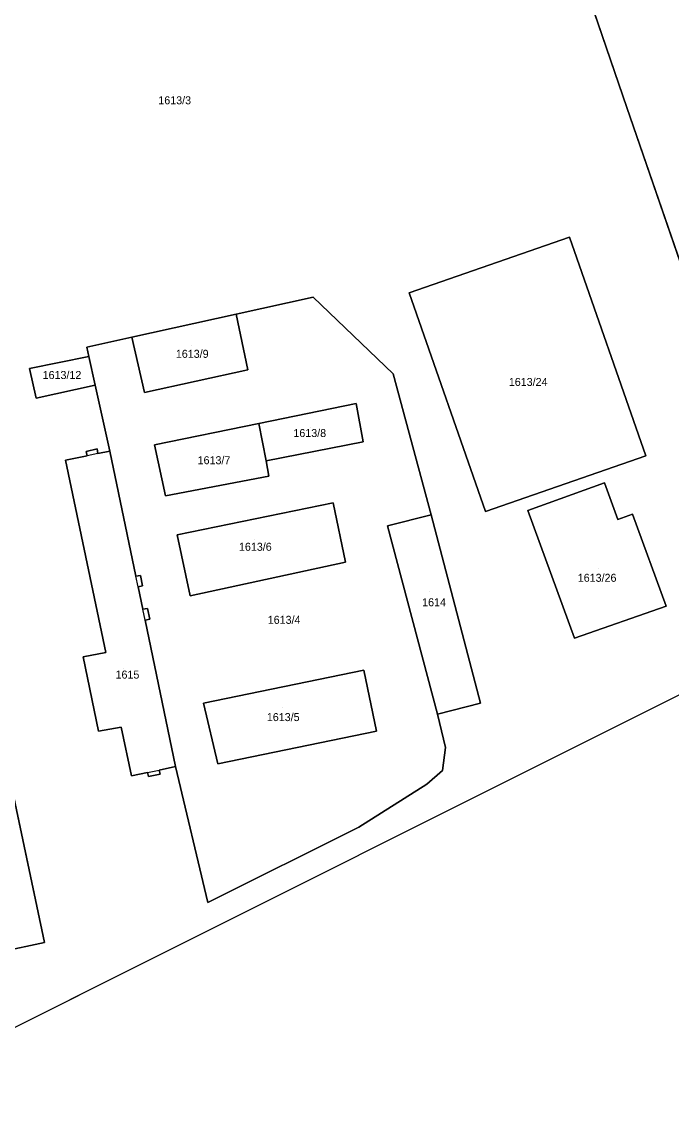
# Model space of a CAD drawing. Extents: x -263943 to -261149, y -1236934 to -1230686.
# Drawn here: x -262674.7 to -262512.3, y -1236934.4 to -1236658.9 of the extents above; entities that cross this region are included whole.
import ezdxf

# ---------------------------------------------------------------- set-up
doc = ezdxf.new("R2010")
doc.units = 0
for name, color, linetype in [('body_kn', 7, 'Continuous'), ('kladpar_druhypozemkov', 7, 'Continuous'), ('kladpar_hranice', 7, 'Continuous'), ('kladpar_parcelnecisla', 7, 'Continuous'), ('kladpar_plochy', 7, 'Continuous'), ('zappar_hrandruhpozemk', 7, 'Continuous'), ('zuob_linie', 7, 'Continuous'), ('zuob_plochy', 7, 'Continuous')]:
    doc.layers.add(name, color=color, linetype=linetype)

msp = doc.modelspace()

# ---------------------------------------------------------------- linework, layer by layer
at = {"layer": 'body_kn'}
for p, q in [((-262523.57, -1236680.3), (-262523.57, -1236680.3)), ((-262537.94, -1236712.69), (-262537.94, -1236712.69)), ((-262577.98, -1236726.66), (-262577.98, -1236726.66)), ((-262577.98, -1236726.66), (-262577.98, -1236726.66)), ((-262601.96, -1236727.68), (-262601.96, -1236727.68)), ((-262621.2, -1236731.94), (-262621.2, -1236731.94)), ((-262647.25, -1236737.7), (-262647.25, -1236737.7)), ((-262647.25, -1236737.7), (-262647.25, -1236737.7)), ((-262658.51, -1236740.19), (-262658.51, -1236740.19)), ((-262658, -1236742.51), (-262658, -1236742.51)), ((-262672.85, -1236745.51), (-262672.85, -1236745.51)), ((-262672.85, -1236745.51), (-262672.85, -1236745.51)), ((-262618.25, -1236745.85), (-262618.25, -1236745.85)), ((-262581.93, -1236746.92), (-262581.93, -1236746.92)), ((-262656.4, -1236749.71), (-262656.4, -1236749.71)), ((-262644.11, -1236751.53), (-262644.11, -1236751.53)), ((-262671.21, -1236752.96), (-262671.21, -1236752.96)), ((-262591.21, -1236754.31), (-262591.21, -1236754.31)), ((-262615.53, -1236759.3), (-262615.53, -1236759.3)), ((-262615.53, -1236759.3), (-262615.53, -1236759.3)), ((-262655.97, -1236765.66), (-262655.97, -1236765.66)), ((-262641.57, -1236764.65), (-262641.57, -1236764.65)), ((-262589.5, -1236763.88), (-262589.5, -1236763.88)), ((-262663.86, -1236768.49), (-262663.86, -1236768.49)), ((-262658.68, -1236766.32), (-262658.68, -1236766.32)), ((-262658.46, -1236767.37), (-262658.46, -1236767.37)), ((-262655.74, -1236766.81), (-262655.74, -1236766.81)), ((-262655.74, -1236766.81), (-262655.74, -1236766.81)), ((-262652.75, -1236766.19), (-262652.75, -1236766.19)), ((-262613.74, -1236768.63), (-262613.74, -1236768.63)), ((-262518.87, -1236767.36), (-262518.87, -1236767.36)), ((-262613, -1236772.44), (-262613, -1236772.44)), ((-262529.18, -1236774.13), (-262529.18, -1236774.13)), ((-262638.86, -1236777.36), (-262638.86, -1236777.36)), ((-262638.86, -1236777.36), (-262638.86, -1236777.36)), ((-262596.96, -1236779.14), (-262596.96, -1236779.14)), ((-262572.51, -1236782.09), (-262572.51, -1236782.09)), ((-262572.51, -1236782.09), (-262572.51, -1236782.09)), ((-262558.91, -1236781.33), (-262558.91, -1236781.33)), ((-262548.32, -1236781.04), (-262548.32, -1236781.04)), ((-262522.13, -1236781.92), (-262522.13, -1236781.92)), ((-262583.37, -1236784.9), (-262583.37, -1236784.9)), ((-262525.85, -1236783.27), (-262525.85, -1236783.27)), ((-262525.85, -1236783.27), (-262525.85, -1236783.27)), ((-262635.96, -1236787.1), (-262635.96, -1236787.1)), ((-262635.96, -1236787.1), (-262635.96, -1236787.1)), ((-262593.92, -1236793.97), (-262593.92, -1236793.97)), ((-262646.23, -1236797.49), (-262646.23, -1236797.49)), ((-262645.08, -1236797.28), (-262645.08, -1236797.28)), ((-262645.69, -1236800.1), (-262645.69, -1236800.1)), ((-262645.69, -1236800.1), (-262645.69, -1236800.1)), ((-262644.59, -1236799.91), (-262644.59, -1236799.91)), ((-262632.67, -1236802.35), (-262632.67, -1236802.35)), ((-262644.52, -1236805.7), (-262644.52, -1236805.7)), ((-262643.35, -1236805.5), (-262643.35, -1236805.5)), ((-262513.75, -1236804.92), (-262513.75, -1236804.92)), ((-262643.94, -1236808.48), (-262643.94, -1236808.48)), ((-262643.94, -1236808.48), (-262643.94, -1236808.48)), ((-262642.78, -1236808.21), (-262642.78, -1236808.21)), ((-262536.64, -1236812.93), (-262536.64, -1236812.93)), ((-262659.43, -1236817.66), (-262659.43, -1236817.66)), ((-262653.75, -1236816.52), (-262653.75, -1236816.52)), ((-262589.27, -1236820.99), (-262589.27, -1236820.99)), ((-262629.37, -1236829.2), (-262629.37, -1236829.2)), ((-262629.37, -1236829.2), (-262629.37, -1236829.2)), ((-262560.11, -1236829.22), (-262560.11, -1236829.22)), ((-262570.88, -1236831.94), (-262570.88, -1236831.94)), ((-262570.88, -1236831.94), (-262570.88, -1236831.94)), ((-262655.57, -1236836.22), (-262655.57, -1236836.22)), ((-262649.97, -1236835.16), (-262649.97, -1236835.16)), ((-262586.15, -1236836.16), (-262586.15, -1236836.16)), ((-262568.9, -1236840.25), (-262568.9, -1236840.25)), ((-262536.39, -1236840.11), (-262536.39, -1236840.11)), ((-262640.43, -1236845.92), (-262640.43, -1236845.92)), ((-262636.32, -1236845.06), (-262636.32, -1236845.06)), ((-262625.82, -1236844.37), (-262625.82, -1236844.37)), ((-262647.34, -1236847.36), (-262647.34, -1236847.36)), ((-262643.34, -1236846.53), (-262643.34, -1236846.53)), ((-262643.34, -1236846.53), (-262643.34, -1236846.53)), ((-262643.11, -1236847.56), (-262643.11, -1236847.56)), ((-262640.23, -1236846.98), (-262640.23, -1236846.98)), ((-262569.62, -1236846), (-262569.62, -1236846)), ((-262573.53, -1236849.45), (-262573.53, -1236849.45)), ((-262590.53, -1236860.17), (-262590.53, -1236860.17)), ((-262628.32, -1236879.05), (-262628.32, -1236879.05)), ((-262669.1, -1236889.03), (-262669.1, -1236889.03)), ((-262644.75, -1236894.36), (-262644.75, -1236894.36))]:
    msp.add_line(p, q, dxfattribs=at)
at = {"layer": 'kladpar_druhypozemkov'}
for p, q in [((-262636.82, -1236677.12), (-262636.82, -1236677.12)), ((-262632.44, -1236739.88), (-262632.44, -1236739.88)), ((-262664.74, -1236746.08), (-262664.74, -1236746.08)), ((-262548.17, -1236747.23), (-262548.17, -1236747.23)), ((-262602.74, -1236760.28), (-262602.74, -1236760.28)), ((-262626.94, -1236766.88), (-262626.94, -1236766.88)), ((-262616.54, -1236788.28), (-262616.54, -1236788.28)), ((-262530.64, -1236795.51), (-262530.64, -1236795.51)), ((-262572.84, -1236801.38), (-262572.84, -1236801.38)), ((-262609.33, -1236807.02), (-262609.33, -1236807.02)), ((-262649.34, -1236820.58), (-262649.34, -1236820.58)), ((-262609.64, -1236830.38), (-262609.64, -1236830.38))]:
    msp.add_line(p, q, dxfattribs=at)
at = {"layer": 'kladpar_hranice'}
msp.add_line((-262583.37, -1236784.9), (-262570.88, -1236831.94), dxfattribs=at)
for points in [[(-262479.88, -1236730.93), (-262475.21, -1236744.92), (-262469.95, -1236759.68), (-262458.91, -1236784.95), (-262446.54, -1236794.37), (-262466.36, -1236804.28), (-262469.83, -1236806.02), (-262480.66, -1236811.44), (-262483.04, -1236804.12), (-262486.95, -1236786.65), (-262523.57, -1236680.3), (-262539.77, -1236633.03), (-262555.72, -1236586.53), (-262571.74, -1236539.97), (-262577.19, -1236524.13), (-262571.34, -1236520.99), (-262567.72, -1236519.05), (-262556.06, -1236512.78), (-262522.82, -1236607.43), (-262510.86, -1236641.99), (-262495.65, -1236686.15), (-262479.88, -1236730.93)], [(-262539.77, -1236633.03), (-262523.57, -1236680.3), (-262486.95, -1236786.65), (-262483.04, -1236804.12), (-262480.66, -1236811.44), (-262491.7, -1236817.62), (-262502.26, -1236823.02), (-262536.39, -1236840.11), (-262644.75, -1236894.36), (-262707.7, -1236925.88), (-262715.3, -1236930.04), (-262739.04, -1236788.7)], [(-262577.98, -1236726.66), (-262537.94, -1236712.69), (-262518.87, -1236767.36), (-262558.91, -1236781.33), (-262577.98, -1236726.66)], [(-262537.94, -1236712.69), (-262577.98, -1236726.66), (-262558.91, -1236781.33), (-262518.87, -1236767.36), (-262537.94, -1236712.69)], [(-262568.9, -1236840.25), (-262570.88, -1236831.94), (-262560.11, -1236829.22), (-262572.51, -1236782.09), (-262581.93, -1236746.92), (-262601.96, -1236727.68), (-262621.2, -1236731.94), (-262647.25, -1236737.7), (-262658.51, -1236740.19), (-262658, -1236742.51), (-262672.85, -1236745.51), (-262671.21, -1236752.96), (-262656.4, -1236749.71), (-262652.75, -1236766.19), (-262655.74, -1236766.81), (-262655.97, -1236765.66), (-262658.68, -1236766.32), (-262658.46, -1236767.37), (-262663.86, -1236768.49), (-262653.75, -1236816.52), (-262659.43, -1236817.66), (-262655.57, -1236836.22), (-262649.97, -1236835.16), (-262647.34, -1236847.36), (-262643.34, -1236846.53), (-262643.11, -1236847.56), (-262640.23, -1236846.98), (-262640.43, -1236845.92), (-262636.32, -1236845.06), (-262628.32, -1236879.05), (-262590.53, -1236860.17), (-262573.53, -1236849.45), (-262569.62, -1236846), (-262568.9, -1236840.25)], [(-262570.88, -1236831.94), (-262568.9, -1236840.25), (-262569.62, -1236846), (-262573.53, -1236849.45), (-262590.53, -1236860.17), (-262628.32, -1236879.05), (-262636.32, -1236845.06), (-262643.94, -1236808.48), (-262642.78, -1236808.21), (-262643.35, -1236805.5), (-262644.52, -1236805.7), (-262645.69, -1236800.1), (-262644.59, -1236799.91), (-262645.08, -1236797.28), (-262646.23, -1236797.49), (-262652.75, -1236766.19), (-262656.4, -1236749.71), (-262658, -1236742.51), (-262658.51, -1236740.19), (-262647.25, -1236737.7), (-262644.11, -1236751.53), (-262618.25, -1236745.85), (-262621.2, -1236731.94), (-262601.96, -1236727.68), (-262581.93, -1236746.92), (-262572.51, -1236782.09), (-262583.37, -1236784.9)], [(-262647.25, -1236737.7), (-262621.2, -1236731.94), (-262618.25, -1236745.85), (-262644.11, -1236751.53), (-262647.25, -1236737.7)], [(-262672.85, -1236745.51), (-262658, -1236742.51), (-262656.4, -1236749.71), (-262671.21, -1236752.96), (-262672.85, -1236745.51)], [(-262641.57, -1236764.65), (-262638.86, -1236777.36), (-262613, -1236772.44), (-262613.74, -1236768.63), (-262589.5, -1236763.88), (-262591.21, -1236754.31), (-262615.53, -1236759.3), (-262641.57, -1236764.65)], [(-262615.53, -1236759.3), (-262591.21, -1236754.31), (-262589.5, -1236763.88), (-262613.74, -1236768.63), (-262615.53, -1236759.3)], [(-262638.86, -1236777.36), (-262641.57, -1236764.65), (-262615.53, -1236759.3), (-262613.74, -1236768.63), (-262613, -1236772.44), (-262638.86, -1236777.36)], [(-262645.69, -1236800.1), (-262644.52, -1236805.7), (-262643.35, -1236805.5), (-262642.78, -1236808.21), (-262643.94, -1236808.48), (-262636.32, -1236845.06), (-262640.43, -1236845.92), (-262640.23, -1236846.98), (-262643.11, -1236847.56), (-262643.34, -1236846.53), (-262647.34, -1236847.36), (-262649.97, -1236835.16), (-262655.57, -1236836.22), (-262659.43, -1236817.66), (-262653.75, -1236816.52), (-262663.86, -1236768.49), (-262658.46, -1236767.37), (-262658.68, -1236766.32), (-262655.97, -1236765.66), (-262655.74, -1236766.81), (-262652.75, -1236766.19), (-262646.23, -1236797.49), (-262645.08, -1236797.28), (-262644.59, -1236799.91), (-262645.69, -1236800.1)], [(-262525.85, -1236783.27), (-262522.13, -1236781.92), (-262513.75, -1236804.92), (-262536.64, -1236812.93), (-262548.32, -1236781.04), (-262529.18, -1236774.13), (-262525.85, -1236783.27)], [(-262529.18, -1236774.13), (-262548.32, -1236781.04), (-262536.64, -1236812.93), (-262513.75, -1236804.92), (-262522.13, -1236781.92), (-262525.85, -1236783.27), (-262529.18, -1236774.13)], [(-262632.67, -1236802.35), (-262593.92, -1236793.97), (-262596.96, -1236779.14), (-262635.96, -1236787.1), (-262632.67, -1236802.35)], [(-262635.96, -1236787.1), (-262596.96, -1236779.14), (-262593.92, -1236793.97), (-262632.67, -1236802.35), (-262635.96, -1236787.1)], [(-262572.51, -1236782.09), (-262560.11, -1236829.22), (-262570.88, -1236831.94), (-262583.37, -1236784.9), (-262572.51, -1236782.09)], [(-262684.15, -1236817.93), (-262669.1, -1236889.03), (-262680.03, -1236891.33), (-262695.16, -1236820.23), (-262684.15, -1236817.93)], [(-262695.16, -1236820.23), (-262680.03, -1236891.33), (-262669.1, -1236889.03), (-262684.15, -1236817.93), (-262695.16, -1236820.23)], [(-262589.27, -1236820.99), (-262629.37, -1236829.2), (-262625.82, -1236844.37), (-262586.15, -1236836.16), (-262589.27, -1236820.99)], [(-262629.37, -1236829.2), (-262589.27, -1236820.99), (-262586.15, -1236836.16), (-262625.82, -1236844.37), (-262629.37, -1236829.2)]]:
    msp.add_lwpolyline(points, dxfattribs=at)
at = {"layer": 'kladpar_plochy'}
for p, q in [((-262539.77, -1236633.03), (-262523.57, -1236680.3)), ((-262523.57, -1236680.3), (-262486.95, -1236786.65)), ((-262537.94, -1236712.69), (-262577.98, -1236726.66)), ((-262518.87, -1236767.36), (-262537.94, -1236712.69)), ((-262577.98, -1236726.66), (-262558.91, -1236781.33)), ((-262621.2, -1236731.94), (-262601.96, -1236727.68)), ((-262601.96, -1236727.68), (-262621.2, -1236731.94)), ((-262601.96, -1236727.68), (-262581.93, -1236746.92)), ((-262581.93, -1236746.92), (-262601.96, -1236727.68)), ((-262621.2, -1236731.94), (-262647.25, -1236737.7)), ((-262618.25, -1236745.85), (-262621.2, -1236731.94)), ((-262658.51, -1236740.19), (-262647.25, -1236737.7)), ((-262647.25, -1236737.7), (-262658.51, -1236740.19)), ((-262647.25, -1236737.7), (-262644.11, -1236751.53)), ((-262658, -1236742.51), (-262658.51, -1236740.19)), ((-262658.51, -1236740.19), (-262658, -1236742.51)), ((-262658, -1236742.51), (-262672.85, -1236745.51)), ((-262656.4, -1236749.71), (-262658, -1236742.51)), ((-262672.85, -1236745.51), (-262671.21, -1236752.96)), ((-262644.11, -1236751.53), (-262618.25, -1236745.85)), ((-262581.93, -1236746.92), (-262572.51, -1236782.09)), ((-262572.51, -1236782.09), (-262581.93, -1236746.92)), ((-262671.21, -1236752.96), (-262656.4, -1236749.71)), ((-262652.75, -1236766.19), (-262656.4, -1236749.71)), ((-262656.4, -1236749.71), (-262652.75, -1236766.19)), ((-262591.21, -1236754.31), (-262615.53, -1236759.3)), ((-262589.5, -1236763.88), (-262591.21, -1236754.31)), ((-262615.53, -1236759.3), (-262641.57, -1236764.65)), ((-262655.97, -1236765.66), (-262658.68, -1236766.32)), ((-262655.74, -1236766.81), (-262655.97, -1236765.66)), ((-262641.57, -1236764.65), (-262638.86, -1236777.36)), ((-262613.74, -1236768.63), (-262589.5, -1236763.88)), ((-262658.46, -1236767.37), (-262663.86, -1236768.49)), ((-262663.86, -1236768.49), (-262653.75, -1236816.52)), ((-262658.68, -1236766.32), (-262658.46, -1236767.37)), ((-262652.75, -1236766.19), (-262655.74, -1236766.81)), ((-262646.23, -1236797.49), (-262652.75, -1236766.19)), ((-262613, -1236772.44), (-262613.74, -1236768.63)), ((-262558.91, -1236781.33), (-262518.87, -1236767.36)), ((-262638.86, -1236777.36), (-262613, -1236772.44)), ((-262529.18, -1236774.13), (-262548.32, -1236781.04)), ((-262525.85, -1236783.27), (-262529.18, -1236774.13)), ((-262596.96, -1236779.14), (-262635.96, -1236787.1)), ((-262593.92, -1236793.97), (-262596.96, -1236779.14)), ((-262572.51, -1236782.09), (-262583.37, -1236784.9)), ((-262560.11, -1236829.22), (-262572.51, -1236782.09)), ((-262548.32, -1236781.04), (-262536.64, -1236812.93)), ((-262522.13, -1236781.92), (-262525.85, -1236783.27)), ((-262513.75, -1236804.92), (-262522.13, -1236781.92)), ((-262583.37, -1236784.9), (-262570.88, -1236831.94)), ((-262635.96, -1236787.1), (-262632.67, -1236802.35)), ((-262632.67, -1236802.35), (-262593.92, -1236793.97)), ((-262645.08, -1236797.28), (-262646.23, -1236797.49)), ((-262644.59, -1236799.91), (-262645.08, -1236797.28)), ((-262645.69, -1236800.1), (-262644.59, -1236799.91)), ((-262644.52, -1236805.7), (-262645.69, -1236800.1)), ((-262643.35, -1236805.5), (-262644.52, -1236805.7)), ((-262642.78, -1236808.21), (-262643.35, -1236805.5)), ((-262536.64, -1236812.93), (-262513.75, -1236804.92)), ((-262643.94, -1236808.48), (-262642.78, -1236808.21)), ((-262636.32, -1236845.06), (-262643.94, -1236808.48)), ((-262669.1, -1236889.03), (-262684.15, -1236817.93)), ((-262653.75, -1236816.52), (-262659.43, -1236817.66)), ((-262659.43, -1236817.66), (-262655.57, -1236836.22)), ((-262589.27, -1236820.99), (-262629.37, -1236829.2)), ((-262586.15, -1236836.16), (-262589.27, -1236820.99)), ((-262502.26, -1236823.02), (-262536.39, -1236840.11)), ((-262629.37, -1236829.2), (-262625.82, -1236844.37)), ((-262570.88, -1236831.94), (-262560.11, -1236829.22)), ((-262570.88, -1236831.94), (-262568.9, -1236840.25)), ((-262568.9, -1236840.25), (-262570.88, -1236831.94)), ((-262655.57, -1236836.22), (-262649.97, -1236835.16)), ((-262649.97, -1236835.16), (-262647.34, -1236847.36)), ((-262625.82, -1236844.37), (-262586.15, -1236836.16)), ((-262536.39, -1236840.11), (-262644.75, -1236894.36)), ((-262568.9, -1236840.25), (-262569.62, -1236846)), ((-262569.62, -1236846), (-262568.9, -1236840.25)), ((-262640.43, -1236845.92), (-262636.32, -1236845.06)), ((-262640.23, -1236846.98), (-262640.43, -1236845.92)), ((-262628.32, -1236879.05), (-262636.32, -1236845.06)), ((-262636.32, -1236845.06), (-262628.32, -1236879.05)), ((-262647.34, -1236847.36), (-262643.34, -1236846.53)), ((-262643.34, -1236846.53), (-262643.11, -1236847.56)), ((-262643.11, -1236847.56), (-262640.23, -1236846.98)), ((-262569.62, -1236846), (-262573.53, -1236849.45)), ((-262573.53, -1236849.45), (-262569.62, -1236846)), ((-262573.53, -1236849.45), (-262590.53, -1236860.17)), ((-262590.53, -1236860.17), (-262573.53, -1236849.45)), ((-262590.53, -1236860.17), (-262628.32, -1236879.05)), ((-262628.32, -1236879.05), (-262590.53, -1236860.17)), ((-262680.03, -1236891.33), (-262669.1, -1236889.03)), ((-262644.75, -1236894.36), (-262707.7, -1236925.88))]:
    msp.add_line(p, q, dxfattribs=at)
for points in [[(-262479.88, -1236730.93), (-262475.21, -1236744.92), (-262469.95, -1236759.68), (-262458.91, -1236784.95), (-262446.54, -1236794.37), (-262466.36, -1236804.28), (-262469.83, -1236806.02), (-262480.66, -1236811.44), (-262483.04, -1236804.12), (-262486.95, -1236786.65), (-262523.57, -1236680.3), (-262539.77, -1236633.03), (-262555.72, -1236586.53), (-262571.74, -1236539.97), (-262577.19, -1236524.13), (-262571.34, -1236520.99), (-262567.72, -1236519.05), (-262556.06, -1236512.78), (-262522.82, -1236607.43), (-262510.86, -1236641.99), (-262495.65, -1236686.15)], [(-262577.98, -1236726.66), (-262537.94, -1236712.69), (-262518.87, -1236767.36), (-262558.91, -1236781.33)], [(-262647.25, -1236737.7), (-262621.2, -1236731.94), (-262618.25, -1236745.85), (-262644.11, -1236751.53)], [(-262672.85, -1236745.51), (-262658, -1236742.51), (-262656.4, -1236749.71), (-262671.21, -1236752.96)], [(-262615.53, -1236759.3), (-262591.21, -1236754.31), (-262589.5, -1236763.88), (-262613.74, -1236768.63)], [(-262638.86, -1236777.36), (-262641.57, -1236764.65), (-262615.53, -1236759.3), (-262613.74, -1236768.63), (-262613, -1236772.44)], [(-262645.69, -1236800.1), (-262644.52, -1236805.7), (-262643.35, -1236805.5), (-262642.78, -1236808.21), (-262643.94, -1236808.48), (-262636.32, -1236845.06), (-262640.43, -1236845.92), (-262640.23, -1236846.98), (-262643.11, -1236847.56), (-262643.34, -1236846.53), (-262647.34, -1236847.36), (-262649.97, -1236835.16), (-262655.57, -1236836.22), (-262659.43, -1236817.66), (-262653.75, -1236816.52), (-262663.86, -1236768.49), (-262658.46, -1236767.37), (-262658.68, -1236766.32), (-262655.97, -1236765.66), (-262655.74, -1236766.81), (-262652.75, -1236766.19), (-262646.23, -1236797.49), (-262645.08, -1236797.28), (-262644.59, -1236799.91)], [(-262525.85, -1236783.27), (-262522.13, -1236781.92), (-262513.75, -1236804.92), (-262536.64, -1236812.93), (-262548.32, -1236781.04), (-262529.18, -1236774.13)], [(-262635.96, -1236787.1), (-262596.96, -1236779.14), (-262593.92, -1236793.97), (-262632.67, -1236802.35)], [(-262572.51, -1236782.09), (-262560.11, -1236829.22), (-262570.88, -1236831.94), (-262583.37, -1236784.9)], [(-262684.15, -1236817.93), (-262669.1, -1236889.03), (-262680.03, -1236891.33), (-262695.16, -1236820.23)], [(-262629.37, -1236829.2), (-262589.27, -1236820.99), (-262586.15, -1236836.16), (-262625.82, -1236844.37)]]:
    msp.add_lwpolyline(points, close=True, dxfattribs=at)
at = {"layer": 'zappar_hrandruhpozemk'}
for p, q in [((-262655.74, -1236766.81), (-262658.46, -1236767.37)), ((-262645.69, -1236800.1), (-262646.23, -1236797.49)), ((-262643.94, -1236808.48), (-262644.52, -1236805.7)), ((-262643.34, -1236846.53), (-262640.43, -1236845.92))]:
    msp.add_line(p, q, dxfattribs=at)
at = {"layer": 'zuob_linie'}
msp.add_lwpolyline([(-262510.86, -1236641.99), (-262495.65, -1236686.15), (-262479.88, -1236730.93), (-262475.21, -1236744.92), (-262469.95, -1236759.68), (-262458.91, -1236784.95), (-262446.54, -1236794.37), (-262466.36, -1236804.28), (-262469.83, -1236806.02), (-262480.66, -1236811.44), (-262491.7, -1236817.62), (-262502.26, -1236823.02), (-262536.39, -1236840.11), (-262644.75, -1236894.36), (-262707.7, -1236925.88), (-262715.3, -1236930.04), (-262720.12, -1236932.36), (-262722.1, -1236933.32), (-262727.96, -1236933.52), (-262731.32, -1236933.64), (-262732.61, -1236933.69), (-262752.6, -1236934.38), (-262752.76, -1236923.06), (-262818.22, -1236512.56)], dxfattribs=at)
at = {"layer": 'zuob_plochy'}
msp.add_lwpolyline([(-262510.86, -1236641.99), (-262495.65, -1236686.15), (-262479.88, -1236730.93), (-262475.21, -1236744.92), (-262469.95, -1236759.68), (-262458.91, -1236784.95), (-262446.54, -1236794.37), (-262466.36, -1236804.28), (-262469.83, -1236806.02), (-262480.66, -1236811.44), (-262491.7, -1236817.62), (-262502.26, -1236823.02), (-262536.39, -1236840.11), (-262644.75, -1236894.36), (-262707.7, -1236925.88), (-262715.3, -1236930.04), (-262720.12, -1236932.36), (-262722.1, -1236933.32), (-262727.96, -1236933.52), (-262731.32, -1236933.64), (-262732.61, -1236933.69), (-262752.6, -1236934.38), (-262752.76, -1236923.06), (-262818.22, -1236512.56)], dxfattribs=at)

# ---------------------------------------------------------------- texts
at = {"layer": 'kladpar_parcelnecisla'}
for s, p in [('1613/3', (-262640.65, -1236679.51)), ('1613/9', (-262636.27, -1236742.88)), ('1613/12', (-262669.56, -1236748.18)), ('1613/24', (-262553.07, -1236749.91)), ('1613/8', (-262606.9, -1236762.68)), ('1613/7', (-262630.83, -1236769.48)), ('1613/6', (-262620.5, -1236791.11)), ('1613/26', (-262535.84, -1236798.86)), ('1614', (-262574.73, -1236804.98)), ('1613/4', (-262613.31, -1236809.37)), ('1615', (-262651.34, -1236823.06)), ('1613/5', (-262613.53, -1236833.68))]:
    msp.add_text(s, height=2, dxfattribs=at).set_placement(p)

doc.saveas('drawing.dxf')
